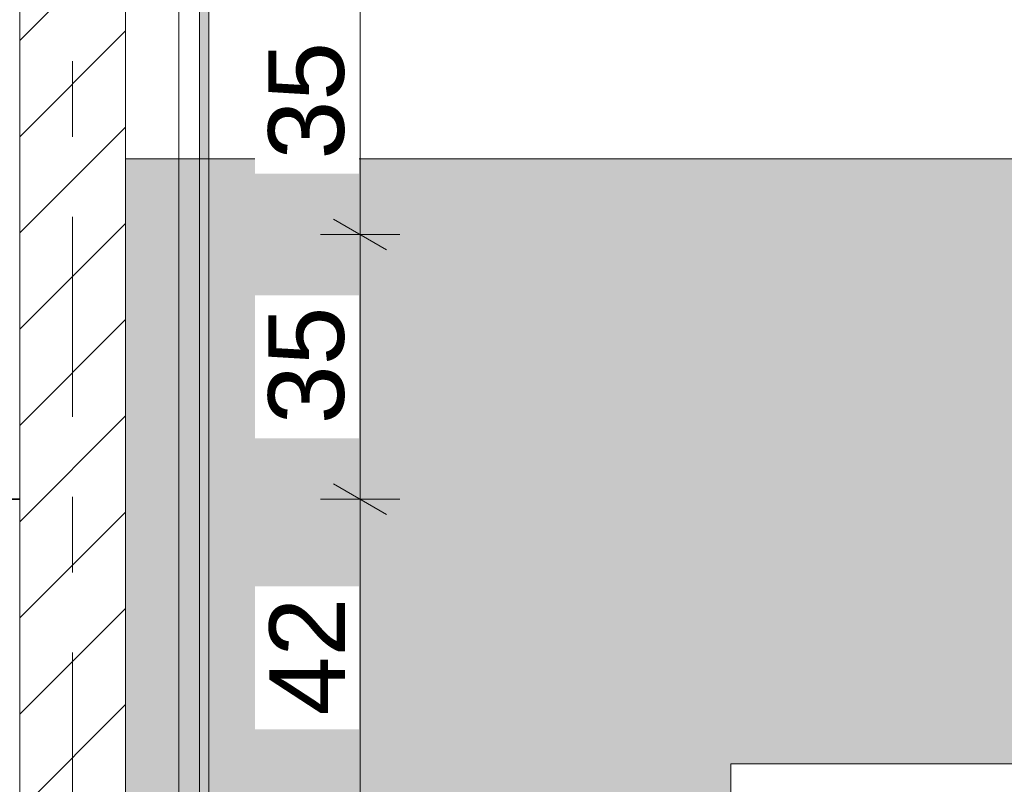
# Model space of a CAD drawing. Header units: metres. Extents: x -3.6 to 85.2, y -11 to 16.8.
# Tile 453 of 508: x 54.5 to 55.8, y 2.2 to 3.2. Entities that reach past the tile are written whole.
import ezdxf

# ---------------------------------------------------------------- set-up
doc = ezdxf.new("R2010")
doc.units = ezdxf.units.M
doc.header["$MEASUREMENT"] = 0
for name, pattern in [('Achse', [0.2, 0.1, -0.05, 0, -0.05]), ('Strichlinie doppelt', [0.546806, 0.264583, -0.105833, 0.070556, -0.105833]), ('Wipeout_Contour', [1, 0, -1])]:
    doc.linetypes.add(name, pattern=pattern)
for name, color, linetype in [('154 - Bemaßung_ Beschriftung.Ausbau - Deckenspiegel', 7, 'Continuous'), ('451 - Universal.Achsen Raster', 7, 'Continuous'), ('605 - Struktur.Wand Innen', 7, 'Continuous'), ('701 - Einrichtung.Möbel', 7, 'Continuous'), ('Neubau_651 - Abdeckung.Decke abgehängt_ bekleidet', 7, 'Continuous'), ('Neubau_653 - Abdeckung.TB Verkofferung', 7, 'Continuous')]:
    doc.layers.add(name, color=color, linetype=linetype)
doc.styles.add('ERSTELLTER_STIL_2', font='txt')
doc.dimstyles.new('ERSTELLTER_STIL__4', dxfattribs={"dimtxt": 0.1, "dimasz": 0.0532, "dimexe": 0.18, "dimexo": 0.0625, "dimgap": 0, "dimtad": 1, "dimzin": 0, "dimdsep": 46, "dimtxsty": 'ERSTELLTER_STIL_2', "dimblk": 'ARROWHEAD_2', "dimblk1": 'ARROWHEAD_2', "dimblk2": 'ARROWHEAD_2', "dimcen": 0.09, "dimse1": 1, "dimse2": 1, "dimclrd": 7, "dimclre": 7, "dimclrt": 7, "dimazin": 0, "dimtfac": 1, "dimtdec": 4, "dimtmove": 0, "dimatfit": 3, "dimfxl": 1, "dimtolj": 1, "dimtzin": 0, "dimarcsym": 0})

# ---------------------------------------------------------------- blocks, each defined once
blk = doc.blocks.new('*D389')
at = {"layer": '154 - Bemaßung_ Beschriftung.Ausbau - Deckenspiegel', "color": 7, "linetype": 'Continuous', "lineweight": 5}
for p, q in [((54.875, 2.5802), (54.945, 2.5398)), ((54.9625, 2.56), (54.8575, 2.56)), ((54.91, 2.14), (54.91, 2.56)), ((54.875, 2.1602), (54.945, 2.1198)), ((54.9625, 2.14), (54.8575, 2.14))]:
    blk.add_line(p, q, dxfattribs=at)
at = {"color": 254, "linetype": 'Wipeout_Contour', "lineweight": 0, "ltscale": 219.570449}
blk.add_wipeout([(54.9087, 2.2554), (54.9087, 2.4446), (54.7712, 2.4446), (54.7712, 2.2554)], dxfattribs=at).dxf.layer = '154 - Bemaßung_ Beschriftung.Ausbau - Deckenspiegel'
at = {"layer": '154 - Bemaßung_ Beschriftung.Ausbau - Deckenspiegel', "color": 7, "lineweight": 5, "insert": (54.89, 2.2741), "char_height": 0.1, "attachment_point": 7, "rotation": 90, "style": 'ERSTELLTER_STIL_2'}
blk.add_mtext('\\A1;{\\pql;\\fArial|b0|i0|c0|p38;42}', dxfattribs=at)
blk = doc.blocks.new('ARROWHEAD_2')
at = {"color": 0, "linetype": 'Continuous', "lineweight": 0}
for p, q in [((-0.378, -0.655), (0.378, 0.655)), ((0, 0), (-1, 0))]:
    blk.add_line(p, q, dxfattribs=at)
blk = doc.blocks.new('*D390')
at = {"layer": '154 - Bemaßung_ Beschriftung.Ausbau - Deckenspiegel', "color": 7, "linetype": 'Continuous', "lineweight": 5}
for p, q in [((54.875, 2.9302), (54.945, 2.8898)), ((54.9625, 2.91), (54.8575, 2.91)), ((54.91, 2.56), (54.91, 2.91)), ((54.875, 2.5802), (54.945, 2.5398)), ((54.9625, 2.56), (54.8575, 2.56))]:
    blk.add_line(p, q, dxfattribs=at)
at = {"color": 254, "linetype": 'Wipeout_Contour', "lineweight": 0, "ltscale": 219.641725}
blk.add_wipeout([(54.9087, 2.6404), (54.9087, 2.8296), (54.7712, 2.8296), (54.7712, 2.6404)], dxfattribs=at).dxf.layer = '154 - Bemaßung_ Beschriftung.Ausbau - Deckenspiegel'
at = {"layer": '154 - Bemaßung_ Beschriftung.Ausbau - Deckenspiegel', "color": 7, "lineweight": 5, "insert": (54.89, 2.6591), "char_height": 0.1, "attachment_point": 7, "rotation": 90, "style": 'ERSTELLTER_STIL_2'}
blk.add_mtext('\\A1;{\\pql;\\fArial|b0|i0|c0|p38;35}', dxfattribs=at)
blk = doc.blocks.new('*D391')
at = {"layer": '154 - Bemaßung_ Beschriftung.Ausbau - Deckenspiegel', "color": 7, "linetype": 'Continuous', "lineweight": 5}
for p, q in [((54.875, 3.2802), (54.945, 3.2398)), ((54.9625, 3.26), (54.8575, 3.26)), ((54.91, 2.91), (54.91, 3.26)), ((54.875, 2.9302), (54.945, 2.8898)), ((54.9625, 2.91), (54.8575, 2.91))]:
    blk.add_line(p, q, dxfattribs=at)
at = {"color": 254, "linetype": 'Wipeout_Contour', "lineweight": 0, "ltscale": 219.715868}
blk.add_wipeout([(54.9087, 2.9904), (54.9087, 3.1796), (54.7712, 3.1796), (54.7712, 2.9904)], dxfattribs=at).dxf.layer = '154 - Bemaßung_ Beschriftung.Ausbau - Deckenspiegel'
at = {"layer": '154 - Bemaßung_ Beschriftung.Ausbau - Deckenspiegel', "color": 7, "lineweight": 5, "insert": (54.89, 3.0091), "char_height": 0.1, "attachment_point": 7, "rotation": 90, "style": 'ERSTELLTER_STIL_2'}
blk.add_mtext('\\A1;{\\pql;\\fArial|b0|i0|c0|p38;35}', dxfattribs=at)

msp = doc.modelspace()

# ---------------------------------------------------------------- hatches: boundary and pattern name
at = {"layer": '701 - Einrichtung.Möbel', "linetype": 'Continuous', "lineweight": 0, "true_color": 0x3a3a3a}
msp.add_hatch(color=250, dxfattribs=at).paths.add_polyline_path([(54.6, 3.01), (54.6, 1.01), (55.4, 1.01), (55.4, 2.21), (56.8, 2.21), (56.8, 3.01)])
at = {"layer": 'Neubau_653 - Abdeckung.TB Verkofferung', "linetype": 'Continuous', "lineweight": 0, "true_color": 0x000000}
h = msp.add_hatch(dxfattribs=at)
h.set_pattern_fill('Gips_0001', color=18, style=0, pattern_type=2)
h.set_pattern_definition([(45, (0, 0), (-0.01767767, 0.01767767), [0, -0.025])])
h.paths.add_polyline_path([(54.71, 1.01), (54.71, 5.0505), (54.6975, 5.0505), (54.6975, 1.01)])

# ---------------------------------------------------------------- linework, layer by layer
at = {"layer": '701 - Einrichtung.Möbel', "color": 7, "linetype": 'Continuous', "lineweight": 5, "true_color": 0xebebeb, "flags": 128}
msp.add_lwpolyline([(54.6, 3.01), (54.6, 1.01), (55.4, 1.01), (55.4, 2.21), (56.8, 2.21), (56.8, 3.01)], close=True, dxfattribs=at)
at = {"layer": 'Neubau_653 - Abdeckung.TB Verkofferung', "color": 1, "linetype": 'Continuous', "lineweight": 5}
for p, q in [((54.6705, 5.0505), (54.6705, 1.01)), ((54.6975, 5.0505), (54.6975, 1.01)), ((54.71, 5.0505), (54.71, 1.01))]:
    msp.add_line(p, q, dxfattribs=at)
at = {"layer": 'Neubau_653 - Abdeckung.TB Verkofferung', "color": 1, "linetype": 'Continuous', "lineweight": 9}
msp.add_line((54.71, 1.01), (54.71, 5.0505), dxfattribs=at)

# ---------------------------------------------------------------- next in the draw order: wipeouts: each hides what was drawn before it
at = {"color": 254, "linetype": 'Wipeout_Contour', "lineweight": 0, "ltscale": 218.60964}
msp.add_wipeout([(54.6, 5.1), (54.46, 5.1), (54.46, 0.7), (54.6, 0.7)], dxfattribs=at).dxf.layer = '605 - Struktur.Wand Innen'

# ---------------------------------------------------------------- next in the draw order: hatches: boundary and pattern name
at = {"layer": '605 - Struktur.Wand Innen', "linetype": 'Continuous', "lineweight": 0, "true_color": 0x000000}
h = msp.add_hatch(dxfattribs=at)
h.set_pattern_fill('MW_Ziegel_0001', color=18, style=0, pattern_type=2)
h.set_pattern_definition([(45, (0, 0), (-0.06363961, 0.06363961), [])])
h.paths.add_polyline_path([(54.6, 5.1), (54.46, 5.1), (54.46, 0.7), (54.6, 0.7)])

# ---------------------------------------------------------------- next in the draw order: linework, layer by layer
at = {"layer": '605 - Struktur.Wand Innen', "color": 7, "linetype": 'Continuous', "lineweight": 18, "flags": 128}
for points in [[(54.46, 5.1), (54.46, 0.7)], [(54.6, 0.7), (54.6, 5.1)]]:
    msp.add_lwpolyline(points, dxfattribs=at)
at = {"layer": 'Neubau_651 - Abdeckung.Decke abgehängt_ bekleidet', "color": 1, "linetype": 'Achse', "lineweight": 35}
for p, q in [((53.515, 2.91), (54.46, 2.91)), ((54.46, 2.56), (51.89, 2.56))]:
    msp.add_line(p, q, dxfattribs=at)
at = {"layer": 'Neubau_653 - Abdeckung.TB Verkofferung', "color": 1, "linetype": 'Continuous', "lineweight": 9}
msp.add_line((54.6, 1.01), (54.6, 5.0505), dxfattribs=at)

# ---------------------------------------------------------------- next in the draw order: dimensions: what is measured, and where the dimension line sits
at = {"layer": '154 - Bemaßung_ Beschriftung.Ausbau - Deckenspiegel', "color": 7, "linetype": 'Continuous', "lineweight": 5}
dim = msp.add_linear_dim(base=(54.91, 2.56), p1=(54.46, 2.14), p2=(54.46, 2.56), angle=90, dimstyle='ERSTELLTER_STIL__4', dxfattribs=at)
dim.commit()
dim.dimension.update_dxf_attribs({"geometry": '*D389', "text_midpoint": (54.84, 2.3503), "dimtype": 160, "text_rotation": 90})

# ---------------------------------------------------------------- next in the draw order: dimensions: what is measured, and where the dimension line sits
dim = msp.add_linear_dim(base=(54.91, 2.91), p1=(54.46, 2.56), p2=(54.46, 2.91), angle=90, dimstyle='ERSTELLTER_STIL__4', dxfattribs=at)
dim.commit()
dim.dimension.update_dxf_attribs({"geometry": '*D390', "text_midpoint": (54.84, 2.7353), "dimtype": 160, "text_rotation": 90})

# ---------------------------------------------------------------- next in the draw order: dimensions: what is measured, and where the dimension line sits
dim = msp.add_linear_dim(base=(54.91, 3.26), p1=(54.46, 2.91), p2=(54.46, 3.26), angle=90, dimstyle='ERSTELLTER_STIL__4', dxfattribs=at)
dim.commit()
dim.dimension.update_dxf_attribs({"geometry": '*D391', "text_midpoint": (54.84, 3.0853), "dimtype": 160, "text_rotation": 90})

# ---------------------------------------------------------------- next in the draw order: linework, layer by layer
at = {"layer": '451 - Universal.Achsen Raster', "color": 160, "linetype": 'Strichlinie doppelt', "lineweight": 9, "true_color": 0x3232ff}
msp.add_line((54.53, -10.585), (54.53, 16.355), dxfattribs=at)

doc.saveas('drawing.dxf')
